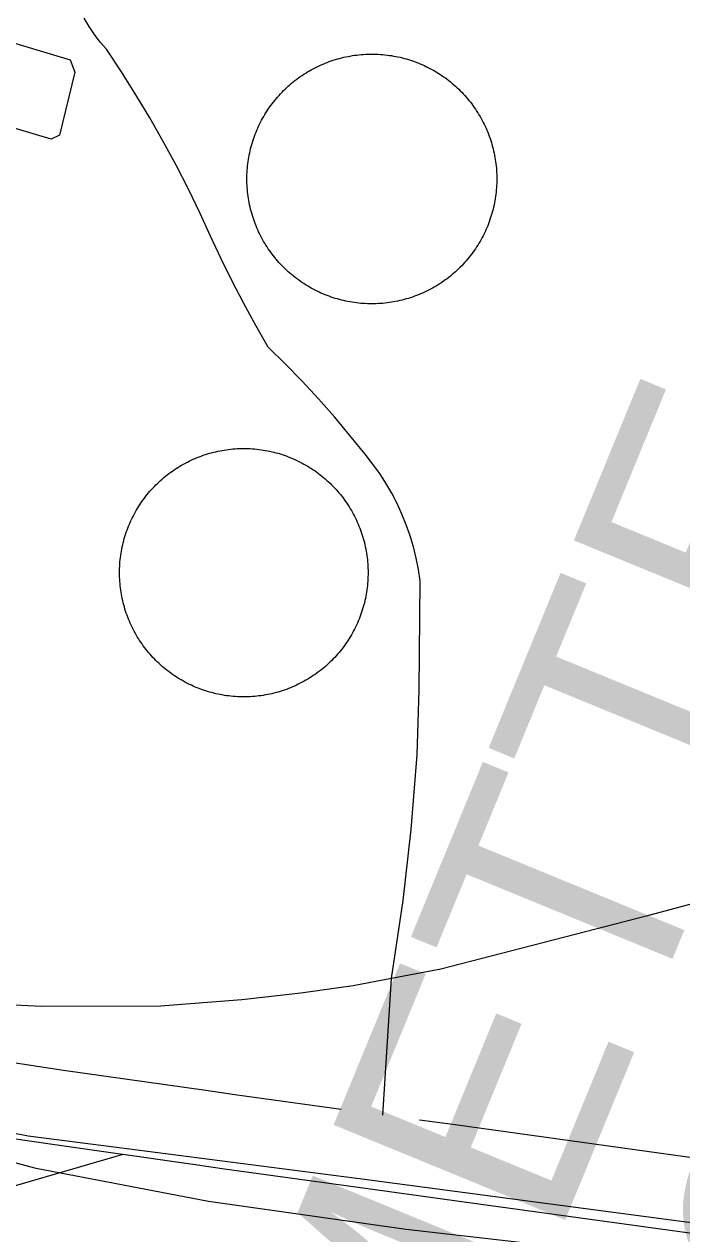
# Model space of a CAD drawing. Extents: x 3704301 to 3742427, y 506229 to 532009.
# Drawn here: x 3711227.5 to 3711490.2, y 522903.1 to 523386.6 of the extents above; entities that cross this region are included whole.
import ezdxf

# ---------------------------------------------------------------- set-up
doc = ezdxf.new("R2010")
doc.units = 0
for name, color, linetype in [('V-CHAN-NAID', 7, 'Continuous'), ('V-DOMW-TANK', 7, 'Continuous'), ('V-LEVE-TOET', 7, 'Continuous'), ('V-RAIL-TRAK', 7, 'Continuous'), ('V-ROAD-CNTR', 7, 'Continuous'), ('V-SITE-OTLN', 7, 'Continuous'), ('V-UTIL-LINE', 7, 'Continuous')]:
    doc.layers.add(name, color=color, linetype=linetype)

msp = doc.modelspace()

# ---------------------------------------------------------------- linework, layer by layer
at = {"layer": 'V-DOMW-TANK'}
for points in [[(3711323.65, 523350.49), (3711324.11, 523351.24), (3711324.58, 523351.97), (3711325.06, 523352.7), (3711325.55, 523353.42), (3711326.06, 523354.12), (3711326.57, 523354.82), (3711327.1, 523355.51), (3711327.65, 523356.2), (3711328.2, 523356.87), (3711328.77, 523357.53), (3711329.35, 523358.18), (3711329.93, 523358.82), (3711330.53, 523359.46), (3711331.14, 523360.08), (3711331.77, 523360.69), (3711332.4, 523361.29), (3711333.04, 523361.88), (3711333.69, 523362.45), (3711334.35, 523363.02), (3711335.03, 523363.57), (3711335.71, 523364.11), (3711336.4, 523364.64), (3711337.1, 523365.16), (3711337.81, 523365.67), (3711338.53, 523366.16), (3711339.25, 523366.64), (3711339.99, 523367.11), (3711340.73, 523367.56), (3711341.48, 523368), (3711342.24, 523368.43), (3711343.01, 523368.85), (3711343.78, 523369.25), (3711344.56, 523369.64), (3711345.35, 523370.01), (3711346.14, 523370.37), (3711346.94, 523370.72), (3711347.74, 523371.05), (3711348.55, 523371.37), (3711349.37, 523371.68), (3711350.19, 523371.97), (3711351.02, 523372.24), (3711351.85, 523372.5), (3711352.68, 523372.75), (3711353.52, 523372.98), (3711354.36, 523373.2), (3711355.21, 523373.41), (3711356.06, 523373.59), (3711356.91, 523373.77), (3711357.77, 523373.92), (3711358.63, 523374.07), (3711359.49, 523374.2), (3711360.36, 523374.31), (3711361.22, 523374.41), (3711362.09, 523374.49), (3711362.96, 523374.56), (3711363.83, 523374.61), (3711364.7, 523374.65), (3711365.57, 523374.67), (3711366.44, 523374.68), (3711367.31, 523374.67), (3711368.18, 523374.65), (3711369.05, 523374.61), (3711369.92, 523374.56), (3711370.79, 523374.49), (3711371.66, 523374.41), (3711372.52, 523374.31), (3711373.38, 523374.19), (3711374.25, 523374.06), (3711375.1, 523373.92), (3711375.96, 523373.76), (3711376.81, 523373.59), (3711377.66, 523373.4), (3711378.51, 523373.19), (3711379.35, 523372.98), (3711380.19, 523372.74), (3711381.03, 523372.49), (3711381.86, 523372.23), (3711382.69, 523371.96), (3711383.51, 523371.66), (3711384.32, 523371.36), (3711385.13, 523371.04), (3711385.94, 523370.71), (3711386.73, 523370.36), (3711387.53, 523369.99), (3711388.31, 523369.62), (3711389.09, 523369.23), (3711389.87, 523368.83), (3711390.63, 523368.41), (3711391.39, 523367.98), (3711392.14, 523367.54), (3711392.88, 523367.09), (3711393.62, 523366.62), (3711394.34, 523366.14), (3711395.06, 523365.64), (3711395.77, 523365.14), (3711396.47, 523364.62), (3711397.16, 523364.09), (3711397.84, 523363.55), (3711398.51, 523362.99), (3711399.17, 523362.43)], [(3711399.17, 523362.43), (3711399.83, 523361.85), (3711400.47, 523361.26), (3711401.1, 523360.66), (3711401.72, 523360.05), (3711402.33, 523359.43), (3711402.93, 523358.79), (3711403.52, 523358.15), (3711404.1, 523357.5), (3711404.66, 523356.84), (3711405.21, 523356.17), (3711405.76, 523355.48), (3711406.29, 523354.79), (3711406.81, 523354.09), (3711407.31, 523353.38), (3711407.8, 523352.67), (3711408.28, 523351.94), (3711408.75, 523351.21), (3711409.21, 523350.46), (3711409.65, 523349.71), (3711410.08, 523348.95), (3711410.49, 523348.19), (3711410.89, 523347.41), (3711411.28, 523346.63), (3711411.66, 523345.85), (3711412.02, 523345.05), (3711412.37, 523344.26), (3711412.7, 523343.45), (3711413.02, 523342.64), (3711413.32, 523341.83), (3711413.61, 523341), (3711413.89, 523340.18), (3711414.15, 523339.35), (3711414.4, 523338.51), (3711414.63, 523337.67), (3711414.85, 523336.83), (3711415.05, 523335.98), (3711415.24, 523335.13), (3711415.41, 523334.28), (3711415.57, 523333.42), (3711415.71, 523332.56), (3711415.84, 523331.7), (3711415.96, 523330.84), (3711416.05, 523329.97), (3711416.14, 523329.11), (3711416.2, 523328.24), (3711416.26, 523327.36), (3711416.29, 523326.5), (3711416.31, 523325.62), (3711416.32, 523324.76), (3711416.31, 523323.89), (3711416.29, 523323.01), (3711416.25, 523322.14), (3711416.2, 523321.27), (3711416.13, 523320.41), (3711416.05, 523319.54), (3711415.95, 523318.67), (3711415.84, 523317.81), (3711415.71, 523316.95), (3711415.56, 523316.09), (3711415.4, 523315.23), (3711415.23, 523314.38), (3711415.04, 523313.53), (3711414.84, 523312.68), (3711414.62, 523311.84), (3711414.38, 523311), (3711414.14, 523310.17), (3711413.87, 523309.33), (3711413.6, 523308.51), (3711413.31, 523307.69), (3711413, 523306.87), (3711412.68, 523306.06), (3711412.35, 523305.26), (3711412, 523304.46), (3711411.64, 523303.67), (3711411.27, 523302.88), (3711410.88, 523302.1), (3711410.47, 523301.33), (3711410.06, 523300.56), (3711409.63, 523299.8), (3711409.19, 523299.05), (3711408.73, 523298.31), (3711408.26, 523297.58), (3711407.78, 523296.85), (3711407.29, 523296.13), (3711406.78, 523295.43), (3711406.26, 523294.73), (3711405.73, 523294.04), (3711405.19, 523293.35), (3711404.64, 523292.68), (3711404.07, 523292.02), (3711403.49, 523291.37), (3711402.9, 523290.73), (3711402.3, 523290.09), (3711401.69, 523289.47), (3711401.07, 523288.86), (3711400.44, 523288.26), (3711399.8, 523287.67), (3711399.15, 523287.1), (3711398.48, 523286.53), (3711397.81, 523285.98)], [(3711322.76, 523300.6), (3711322.35, 523301.36), (3711321.94, 523302.14), (3711321.55, 523302.92), (3711321.18, 523303.7), (3711320.82, 523304.49), (3711320.47, 523305.29), (3711320.14, 523306.1), (3711319.82, 523306.91), (3711319.52, 523307.72), (3711319.23, 523308.54), (3711318.95, 523309.37), (3711318.69, 523310.2), (3711318.44, 523311.04), (3711318.21, 523311.88), (3711317.99, 523312.72), (3711317.79, 523313.57), (3711317.6, 523314.42), (3711317.43, 523315.27), (3711317.27, 523316.13), (3711317.12, 523316.99), (3711317, 523317.85), (3711316.88, 523318.71), (3711316.79, 523319.58), (3711316.7, 523320.44), (3711316.63, 523321.31), (3711316.58, 523322.18), (3711316.54, 523323.05), (3711316.52, 523323.92), (3711316.51, 523324.79), (3711316.52, 523325.66), (3711316.54, 523326.54), (3711316.58, 523327.41), (3711316.64, 523328.28), (3711316.71, 523329.14), (3711316.79, 523330.01), (3711316.89, 523330.88), (3711317, 523331.74), (3711317.13, 523332.6), (3711317.27, 523333.46), (3711317.43, 523334.31), (3711317.61, 523335.17), (3711317.8, 523336.02), (3711318, 523336.87), (3711318.22, 523337.71), (3711318.45, 523338.55), (3711318.7, 523339.38), (3711318.96, 523340.22), (3711319.24, 523341.04), (3711319.53, 523341.86), (3711319.83, 523342.68), (3711320.15, 523343.49), (3711320.49, 523344.29), (3711320.84, 523345.09), (3711321.2, 523345.88), (3711321.57, 523346.67), (3711321.96, 523347.45), (3711322.36, 523348.22), (3711322.78, 523348.98), (3711323.21, 523349.74), (3711323.65, 523350.49)], [(3711397.81, 523285.98), (3711397.13, 523285.44), (3711396.44, 523284.91), (3711395.73, 523284.39), (3711395.02, 523283.88), (3711394.31, 523283.39), (3711393.58, 523282.91), (3711392.85, 523282.44), (3711392.1, 523281.99), (3711391.35, 523281.55), (3711390.59, 523281.12), (3711389.83, 523280.7), (3711389.06, 523280.3), (3711388.28, 523279.91), (3711387.49, 523279.54), (3711386.7, 523279.17), (3711385.9, 523278.83), (3711385.09, 523278.5), (3711384.29, 523278.18), (3711383.47, 523277.87), (3711382.65, 523277.58), (3711381.82, 523277.3), (3711380.99, 523277.04), (3711380.16, 523276.8), (3711379.32, 523276.57), (3711378.47, 523276.35), (3711377.62, 523276.14), (3711376.78, 523275.96), (3711375.92, 523275.78), (3711375.06, 523275.62), (3711374.21, 523275.48), (3711373.34, 523275.35), (3711372.48, 523275.24), (3711371.62, 523275.14), (3711370.75, 523275.06), (3711369.88, 523274.99), (3711369.01, 523274.94), (3711368.14, 523274.9), (3711367.27, 523274.88), (3711366.4, 523274.87), (3711365.53, 523274.88), (3711364.66, 523274.9), (3711363.79, 523274.94), (3711362.92, 523274.99), (3711362.05, 523275.06), (3711361.18, 523275.14), (3711360.32, 523275.24), (3711359.45, 523275.36), (3711358.59, 523275.49), (3711357.73, 523275.63), (3711356.88, 523275.79), (3711356.02, 523275.96), (3711355.17, 523276.15), (3711354.33, 523276.36), (3711353.48, 523276.57), (3711352.64, 523276.81), (3711351.81, 523277.05), (3711350.98, 523277.32), (3711350.15, 523277.59), (3711349.33, 523277.88), (3711348.51, 523278.19), (3711347.71, 523278.51), (3711346.9, 523278.84), (3711346.1, 523279.19), (3711345.31, 523279.55), (3711344.52, 523279.93), (3711343.74, 523280.32), (3711342.97, 523280.72), (3711342.21, 523281.14), (3711341.45, 523281.57), (3711340.7, 523282.01), (3711339.96, 523282.46), (3711339.22, 523282.93), (3711338.5, 523283.41), (3711337.78, 523283.91), (3711337.07, 523284.41), (3711336.37, 523284.93), (3711335.68, 523285.46), (3711335, 523286), (3711334.32, 523286.56), (3711333.66, 523287.12), (3711333.01, 523287.7), (3711332.37, 523288.29), (3711331.74, 523288.89), (3711331.11, 523289.5), (3711330.51, 523290.12), (3711329.91, 523290.75), (3711329.32, 523291.4), (3711328.74, 523292.05), (3711328.18, 523292.71), (3711327.62, 523293.38), (3711327.08, 523294.07), (3711326.55, 523294.76), (3711326.03, 523295.46), (3711325.52, 523296.17), (3711325.03, 523296.88), (3711324.55, 523297.61), (3711324.09, 523298.35), (3711323.63, 523299.09), (3711323.19, 523299.84), (3711322.76, 523300.6)], [(3711267.09, 523179.38), (3711267.31, 523180.22), (3711267.54, 523181.05), (3711267.79, 523181.89), (3711268.05, 523182.71), (3711268.32, 523183.54), (3711268.61, 523184.35), (3711268.91, 523185.16), (3711269.23, 523185.97), (3711269.56, 523186.77), (3711269.91, 523187.57), (3711270.27, 523188.35), (3711270.64, 523189.13), (3711271.03, 523189.91), (3711271.43, 523190.68), (3711271.84, 523191.44), (3711272.27, 523192.2), (3711272.7, 523192.94), (3711273.16, 523193.68), (3711273.62, 523194.41), (3711274.1, 523195.14), (3711274.59, 523195.85), (3711275.09, 523196.55), (3711275.61, 523197.25), (3711276.13, 523197.94), (3711276.67, 523198.62), (3711277.23, 523199.29), (3711277.79, 523199.94), (3711278.36, 523200.59), (3711278.95, 523201.23), (3711279.54, 523201.86), (3711280.15, 523202.48), (3711280.77, 523203.09), (3711281.4, 523203.68), (3711282.03, 523204.27), (3711282.68, 523204.84), (3711283.34, 523205.41), (3711284.01, 523205.96), (3711284.69, 523206.5), (3711285.38, 523207.03), (3711286.07, 523207.54), (3711286.77, 523208.04), (3711287.49, 523208.54), (3711288.21, 523209.01), (3711288.94, 523209.48), (3711289.68, 523209.93), (3711290.43, 523210.37), (3711291.18, 523210.8), (3711291.94, 523211.21), (3711292.71, 523211.61), (3711293.48, 523212), (3711294.27, 523212.37), (3711295.06, 523212.73), (3711295.85, 523213.08), (3711296.65, 523213.41), (3711297.46, 523213.73), (3711298.27, 523214.03), (3711299.08, 523214.32), (3711299.91, 523214.6), (3711300.73, 523214.86), (3711301.56, 523215.11), (3711302.4, 523215.34), (3711303.23, 523215.55), (3711304.08, 523215.76), (3711304.92, 523215.95), (3711305.77, 523216.12), (3711306.62, 523216.28), (3711307.48, 523216.42), (3711308.33, 523216.55), (3711309.19, 523216.66), (3711310.06, 523216.76), (3711310.92, 523216.84), (3711311.78, 523216.91), (3711312.65, 523216.97), (3711313.51, 523217), (3711314.38, 523217.03), (3711315.24, 523217.03), (3711316.11, 523217.03), (3711316.98, 523217), (3711317.84, 523216.97), (3711318.71, 523216.91), (3711319.57, 523216.85), (3711320.43, 523216.76), (3711321.29, 523216.67), (3711322.15, 523216.55), (3711323.01, 523216.43), (3711323.86, 523216.28), (3711324.71, 523216.12), (3711325.56, 523215.95), (3711326.41, 523215.77), (3711327.25, 523215.56), (3711328.09, 523215.35), (3711328.93, 523215.12), (3711329.76, 523214.87), (3711330.58, 523214.61), (3711331.41, 523214.34), (3711332.22, 523214.05), (3711333.03, 523213.74), (3711333.84, 523213.43), (3711334.64, 523213.1), (3711335.43, 523212.75)], [(3711335.43, 523212.75), (3711336.22, 523212.39), (3711337, 523212.02), (3711337.78, 523211.63), (3711338.55, 523211.23), (3711339.31, 523210.82), (3711340.06, 523210.4), (3711340.81, 523209.95), (3711341.55, 523209.5), (3711342.28, 523209.04), (3711343, 523208.56), (3711343.72, 523208.07), (3711344.42, 523207.57), (3711345.12, 523207.05), (3711345.81, 523206.52), (3711346.49, 523205.98), (3711347.15, 523205.43), (3711347.81, 523204.87), (3711348.46, 523204.3), (3711349.1, 523203.71), (3711349.73, 523203.12), (3711350.35, 523202.51), (3711350.96, 523201.89), (3711351.55, 523201.27), (3711352.14, 523200.63), (3711352.71, 523199.98), (3711353.28, 523199.32), (3711353.83, 523198.65), (3711354.37, 523197.97), (3711354.9, 523197.29), (3711355.41, 523196.59), (3711355.91, 523195.89), (3711356.41, 523195.17), (3711356.89, 523194.45), (3711357.35, 523193.72), (3711357.8, 523192.98), (3711358.24, 523192.23), (3711358.67, 523191.48), (3711359.08, 523190.72), (3711359.48, 523189.95), (3711359.87, 523189.17), (3711360.24, 523188.39), (3711360.6, 523187.6), (3711360.95, 523186.81), (3711361.28, 523186.01), (3711361.6, 523185.2), (3711361.9, 523184.39), (3711362.2, 523183.58), (3711362.47, 523182.76), (3711362.73, 523181.93), (3711362.98, 523181.1), (3711363.21, 523180.26), (3711363.42, 523179.42), (3711363.63, 523178.58), (3711363.81, 523177.74), (3711363.99, 523176.89), (3711364.15, 523176.04), (3711364.29, 523175.18), (3711364.42, 523174.33), (3711364.53, 523173.47), (3711364.63, 523172.61), (3711364.71, 523171.74), (3711364.78, 523170.88), (3711364.83, 523170.01), (3711364.87, 523169.15), (3711364.9, 523168.28), (3711364.9, 523167.42), (3711364.9, 523166.55), (3711364.87, 523165.68), (3711364.84, 523164.82), (3711364.78, 523163.95), (3711364.72, 523163.09), (3711364.63, 523162.23), (3711364.54, 523161.37), (3711364.42, 523160.51), (3711364.3, 523159.65), (3711364.15, 523158.8), (3711364, 523157.95), (3711363.82, 523157.1), (3711363.64, 523156.25), (3711363.43, 523155.41), (3711363.22, 523154.57), (3711362.99, 523153.73), (3711362.74, 523152.9), (3711362.48, 523152.08), (3711362.21, 523151.25), (3711361.92, 523150.44), (3711361.62, 523149.63), (3711361.3, 523148.82), (3711360.97, 523148.02), (3711360.62, 523147.22), (3711360.26, 523146.44), (3711359.89, 523145.65), (3711359.5, 523144.88), (3711359.1, 523144.11), (3711358.69, 523143.35), (3711358.27, 523142.59), (3711357.82, 523141.85), (3711357.37, 523141.11), (3711356.91, 523140.38), (3711356.43, 523139.66)], [(3711280.8, 523131.67), (3711280.18, 523132.28), (3711279.57, 523132.9), (3711278.98, 523133.53), (3711278.39, 523134.16), (3711277.81, 523134.81), (3711277.25, 523135.47), (3711276.7, 523136.14), (3711276.16, 523136.82), (3711275.63, 523137.5), (3711275.12, 523138.2), (3711274.61, 523138.91), (3711274.12, 523139.62), (3711273.65, 523140.34), (3711273.18, 523141.07), (3711272.73, 523141.81), (3711272.29, 523142.56), (3711271.86, 523143.31), (3711271.45, 523144.07), (3711271.04, 523144.84), (3711270.66, 523145.61), (3711270.29, 523146.4), (3711269.93, 523147.18), (3711269.58, 523147.98), (3711269.25, 523148.78), (3711268.93, 523149.59), (3711268.63, 523150.4), (3711268.34, 523151.21), (3711268.06, 523152.04), (3711267.8, 523152.86), (3711267.56, 523153.69), (3711267.32, 523154.53), (3711267.1, 523155.36), (3711266.9, 523156.21), (3711266.71, 523157.05), (3711266.54, 523157.9), (3711266.38, 523158.75), (3711266.24, 523159.61), (3711266.11, 523160.46), (3711266, 523161.32), (3711265.9, 523162.18), (3711265.82, 523163.05), (3711265.75, 523163.91), (3711265.7, 523164.78), (3711265.66, 523165.64), (3711265.64, 523166.51), (3711265.63, 523167.37), (3711265.63, 523168.24), (3711265.65, 523169.11), (3711265.7, 523169.97), (3711265.74, 523170.84), (3711265.81, 523171.7), (3711265.9, 523172.56), (3711265.99, 523173.42), (3711266.1, 523174.28), (3711266.23, 523175.14), (3711266.38, 523175.99), (3711266.53, 523176.84), (3711266.71, 523177.69), (3711266.89, 523178.54), (3711267.09, 523179.38)], [(3711356.43, 523139.66), (3711355.94, 523138.94), (3711355.44, 523138.23), (3711354.92, 523137.54), (3711354.39, 523136.85), (3711353.85, 523136.17), (3711353.3, 523135.5), (3711352.74, 523134.85), (3711352.17, 523134.2), (3711351.58, 523133.56), (3711350.99, 523132.93), (3711350.38, 523132.31), (3711349.76, 523131.7), (3711349.14, 523131.11), (3711348.5, 523130.52), (3711347.85, 523129.95), (3711347.19, 523129.38), (3711346.52, 523128.83), (3711345.84, 523128.29), (3711345.16, 523127.76), (3711344.46, 523127.25), (3711343.75, 523126.74), (3711343.04, 523126.26), (3711342.32, 523125.78), (3711341.59, 523125.31), (3711340.85, 523124.86), (3711340.1, 523124.42), (3711339.35, 523123.99), (3711338.59, 523123.58), (3711337.82, 523123.18), (3711337.04, 523122.79), (3711336.26, 523122.42), (3711335.47, 523122.06), (3711334.68, 523121.71), (3711333.88, 523121.38), (3711333.07, 523121.06), (3711332.26, 523120.76), (3711331.45, 523120.47), (3711330.62, 523120.19), (3711329.8, 523119.93), (3711328.97, 523119.68), (3711328.13, 523119.45), (3711327.29, 523119.24), (3711326.45, 523119.03), (3711325.61, 523118.85), (3711324.76, 523118.67), (3711323.91, 523118.51), (3711323.05, 523118.37), (3711322.2, 523118.24), (3711321.33, 523118.13), (3711320.48, 523118.03), (3711319.61, 523117.95), (3711318.75, 523117.88), (3711317.88, 523117.83), (3711317.02, 523117.79), (3711316.15, 523117.76), (3711315.28, 523117.76), (3711314.42, 523117.76), (3711313.56, 523117.78), (3711312.69, 523117.82), (3711311.82, 523117.87), (3711310.96, 523117.94), (3711310.1, 523118.02), (3711309.24, 523118.12), (3711308.38, 523118.23), (3711307.52, 523118.36), (3711306.67, 523118.51), (3711305.81, 523118.66), (3711304.97, 523118.84), (3711304.12, 523119.02), (3711303.28, 523119.22), (3711302.44, 523119.44), (3711301.6, 523119.67), (3711300.77, 523119.92), (3711299.95, 523120.18), (3711299.12, 523120.45), (3711298.31, 523120.74), (3711297.5, 523121.04), (3711296.69, 523121.36), (3711295.89, 523121.69), (3711295.09, 523122.04), (3711294.31, 523122.4), (3711293.52, 523122.77), (3711292.75, 523123.16), (3711291.98, 523123.55), (3711291.22, 523123.97), (3711290.46, 523124.4), (3711289.72, 523124.83), (3711288.98, 523125.29), (3711288.25, 523125.75), (3711287.52, 523126.23), (3711286.81, 523126.72), (3711286.11, 523127.22), (3711285.41, 523127.74), (3711284.72, 523128.27), (3711284.04, 523128.8), (3711283.37, 523129.36), (3711282.71, 523129.92), (3711282.07, 523130.49), (3711281.43, 523131.08), (3711280.8, 523131.67)]]:
    msp.add_lwpolyline(points, dxfattribs=at)
at = {"layer": 'V-LEVE-TOET'}
msp.add_lwpolyline([(3711514.13, 522889.6), (3711380.16, 522904.9), (3711301.21, 522916.01), (3711232.39, 522929.2), (3711178.82, 522943.52)], dxfattribs=at)
at = {"layer": 'V-RAIL-TRAK'}
msp.add_lwpolyline([(3711986.4, 523165.58), (3711942.92, 523154.24), (3711820.38, 523120.98), (3711749.01, 523101.31), (3711626.51, 523070.5), (3711476.02, 523030.11), (3711394.02, 523008.9), (3711374.28, 523005.19), (3711359.01, 523002.32), (3711338.01, 522999.26), (3711314.5, 522996.7), (3711281.99, 522994.13), (3711234.46, 522994.01), (3711185.92, 522996.4)], dxfattribs=at)
at = {"layer": 'V-ROAD-CNTR'}
for points in [[(3711370.78, 522950.61), (3711374.28, 523005.19), (3711378.94, 523036.41), (3711382.18, 523064.79), (3711384.47, 523094.59), (3711385.36, 523120.6), (3711385.72, 523164.11), (3711385.03, 523168.69), (3711384.12, 523173.24), (3711383, 523177.73), (3711381.68, 523182.17), (3711380.15, 523186.55), (3711378.41, 523190.85), (3711376.48, 523195.06), (3711374.36, 523199.18), (3711372.04, 523203.2), (3711369.54, 523207.1), (3711363.7, 523214.77), (3711357.68, 523222.29), (3711351.48, 523229.66), (3711345.11, 523236.88), (3711338.56, 523243.95), (3711331.85, 523250.85), (3711324.97, 523257.6), (3711320.02, 523266.26), (3711315.25, 523275.02), (3711310.64, 523283.88), (3711306.21, 523292.82), (3711301.96, 523301.85), (3711297.89, 523310.97), (3711293.17, 523320.69), (3711288.23, 523330.3), (3711283.08, 523339.81), (3711277.71, 523349.19), (3711272.14, 523358.46), (3711266.36, 523367.6), (3711260.37, 523376.61), (3711257.89, 523379.51), (3711255.58, 523382.55), (3711253.45, 523385.72), (3711251.51, 523389.01)], [(3711354.11, 522952.88), (3711311.7, 522958.71), (3711300.05, 522960.37), (3711243.2, 522968.46), (3711226.8, 522970.94), (3711141.96, 522983.75), (3711109.11, 522990.56), (3711075.93, 522997.59), (3711042.78, 523004.79), (3711009.57, 523012.17), (3710982.72, 523017.93), (3710968.39, 523021.13)], [(3711764.31, 522877.95), (3711680.33, 522882.49), (3711618.82, 522888.07), (3711503.05, 522902.02), (3711395.55, 522916.91), (3711367.78, 522920.73), (3711307.54, 522929), (3711295.82, 522930.67), (3711238.85, 522938.78), (3711222.32, 522941.28), (3711136.68, 522954.21), (3711102.95, 522961.19), (3711069.63, 522968.26), (3711036.34, 522975.49), (3711003.17, 522982.86), (3710976.31, 522988.62), (3710961.85, 522991.85)], [(3711748.67, 522908.84), (3711682.49, 522912.42), (3711621.97, 522917.9), (3711506.91, 522931.77), (3711399.65, 522946.63), (3711385.43, 522948.58)], [(3711266.93, 522934.78), (3711162.14, 522904.39)]]:
    msp.add_lwpolyline(points, dxfattribs=at)
at = {"layer": 'V-SITE-OTLN'}
for p, q in [((3711229.07, 522942.23), (3711199.82, 522947.74)), ((3711264.42, 522937.66), (3711229.07, 522942.23)), ((3711363.5, 522924.86), (3711264.42, 522937.66)), ((3711550.4, 522899.97), (3711363.5, 522924.86))]:
    msp.add_line(p, q, dxfattribs=at)
at = {"layer": 'V-UTIL-LINE'}
msp.add_lwpolyline([(3711294.42, 523618.49), (3711260.26, 523628.45), (3711253.58, 523626.27), (3711186.53, 523395.18), (3711189.1, 523389.48), (3711245.94, 523372.33), (3711247.72, 523367.42), (3711241.68, 523342.24), (3711238.35, 523340.66), (3711180.52, 523357.82), (3711174.44, 523355.25), (3711108.97, 523128.19)], dxfattribs=at)

# ---------------------------------------------------------------- texts
at = {"layer": 'V-CHAN-NAID'}
for s, p in [('NING NO. 2 (89.0) (8)', (3711391.08, 522412.36)), ('CHALMETTE REFI-', (3711261.59, 522465.56))]:
    msp.add_text(s, height=100, rotation=67.6639, dxfattribs=at).set_placement(p)

doc.saveas('drawing.dxf')
